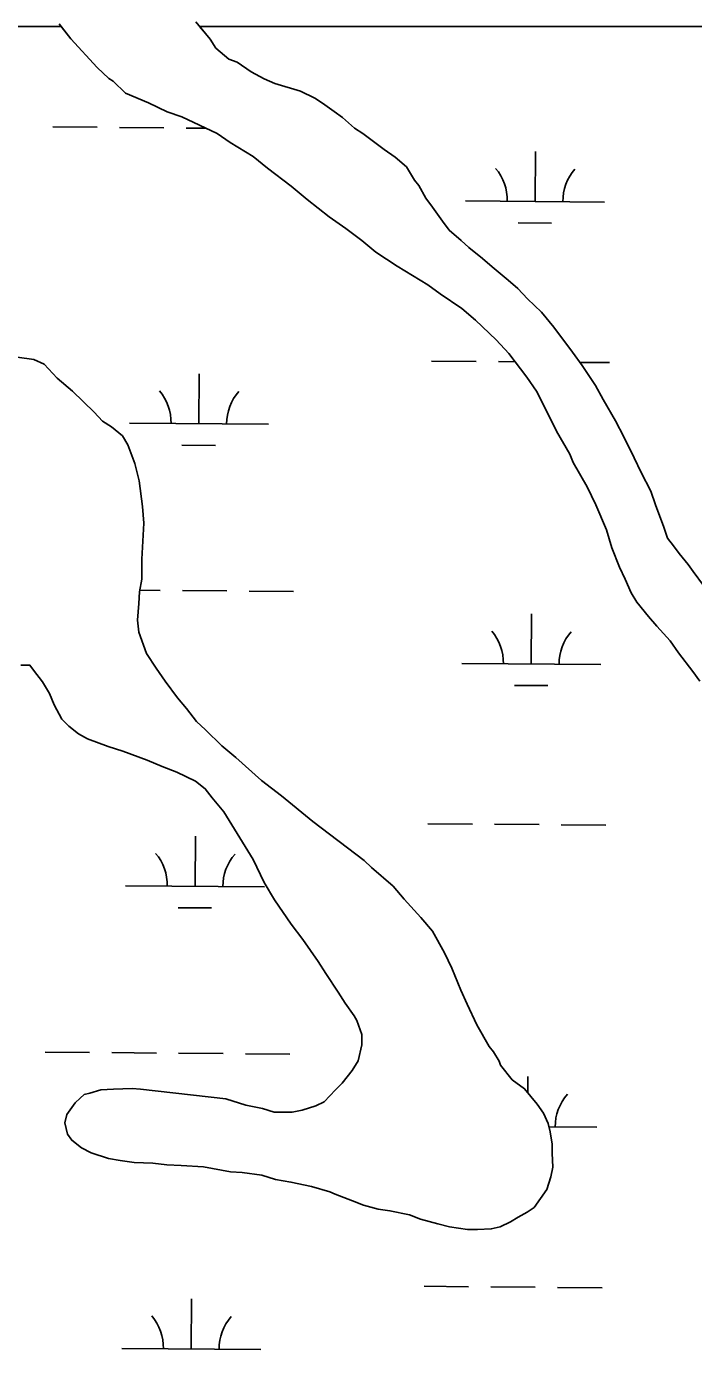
# Model space of a CAD drawing. Extents: x 3271442 to 3309282, y 752266 to 777610.
# Drawn here: x 3298441 to 3298920, y 768698 to 769649 of the extents above; entities that cross this region are included whole.
import ezdxf

# ---------------------------------------------------------------- set-up
doc = ezdxf.new("R2010")
doc.units = 0
for name, color, linetype in [('V-SITE-VEGE', 7, 'Continuous'), ('V-TOPO-SHOR', 7, 'Continuous'), ('V-WETL-SWMP', 7, 'Continuous')]:
    doc.layers.add(name, color=color, linetype=linetype)

msp = doc.modelspace()

# ---------------------------------------------------------------- linework, layer by layer
at = {"layer": 'V-SITE-VEGE'}
for points in [[(3298464.03, 769651.4), (3298472.49, 769640.42), (3298491.42, 769619.95), (3298499.89, 769611.96), (3298502.88, 769609.97), (3298511.85, 769601.48), (3298528.3, 769594.48), (3298541.76, 769587.98), (3298552.23, 769584.48), (3298577.66, 769572.48), (3298587.12, 769565.99), (3298603.57, 769556), (3298614.04, 769547.51), (3298630.98, 769534.52), (3298642.44, 769525.03), (3298658.39, 769512.55), (3298670.35, 769504.05), (3298681.81, 769495.56), (3298691.78, 769487.08), (3298707.23, 769477.08), (3298729.16, 769463.59), (3298738.13, 769457.1), (3298753.58, 769446.61), (3298763.54, 769438.12)], [(3298916.47, 769262.4), (3298910, 769270.39), (3298906.02, 769275.88), (3298901.53, 769281.37), (3298899.04, 769289.35), (3298893.08, 769305.32), (3298889.6, 769315.3), (3298882.63, 769328.77), (3298877.65, 769339.25), (3298870.19, 769354.22), (3298864.21, 769365.7), (3298855.25, 769381.17), (3298849.78, 769391.15), (3298840.32, 769405.62), (3298833.34, 769415.11), (3298819.9, 769433.08), (3298810.93, 769444.06), (3298800.97, 769453.55), (3298793.99, 769461.03), (3298787.02, 769467.03), (3298775.56, 769476.51), (3298768.58, 769482.51), (3298758.61, 769490.5), (3298753.13, 769495.49), (3298744.66, 769502.98), (3298739.68, 769509.47), (3298732.71, 769519.45), (3298727.73, 769525.94), (3298722.75, 769534.92), (3298719.76, 769538.92), (3298713.79, 769548.4), (3298705.81, 769555.39), (3298697.84, 769560.88), (3298682.39, 769572.37), (3298676.41, 769576.36), (3298667.94, 769583.86), (3298661.96, 769588.35), (3298653.49, 769594.35), (3298648.01, 769597.84), (3298637.54, 769602.84), (3298619.09, 769608.35), (3298611.61, 769611.85), (3298602.14, 769616.84), (3298592.17, 769623.84), (3298586.19, 769625.84), (3298576.73, 769633.83), (3298572.74, 769640.32), (3298569.25, 769644.31), (3298562.28, 769652.8)], [(3298763.54, 769438.12), (3298778.49, 769424.14), (3298787.46, 769414.16), (3298800.41, 769397.19), (3298807.38, 769387.2), (3298816.34, 769369.74), (3298821.81, 769358.26), (3298831.27, 769341.79), (3298833.76, 769335.8), (3298843.72, 769318.34), (3298850.18, 769305.37), (3298857.65, 769287.4), (3298861.62, 769274.43), (3298867.1, 769260.46), (3298871.08, 769251.98), (3298875.56, 769242), (3298879.54, 769235.51), (3298888, 769225.03), (3298893.98, 769218.04), (3298903.45, 769207.56), (3298909.43, 769199.07), (3298919.88, 769185.59), (3298924.86, 769178.6)], [(3298757.54, 768946.37), (3298753.06, 768956.35), (3298746.59, 768972.31), (3298741.12, 768983.29), (3298732.66, 768998.76), (3298724.19, 769008.75), (3298712.23, 769021.73), (3298704.26, 769031.21), (3298688.82, 769044.69), (3298683.34, 769049.69), (3298646.46, 769077.66), (3298624.03, 769096.13), (3298609.58, 769107.12), (3298591.15, 769123.6), (3298581.18, 769132.09), (3298569.22, 769143.57), (3298562.74, 769149.56), (3298555.77, 769159.04), (3298549.3, 769166.53), (3298540.33, 769178.51), (3298533.86, 769188), (3298526.89, 769198.48), (3298521.42, 769213.94), (3298520.43, 769222.42), (3298521.44, 769234.39), (3298521.95, 769242.87), (3298523.45, 769251.84), (3298523.47, 769266.31), (3298524.99, 769292.24), (3298524, 769304.21), (3298521.53, 769322.67), (3298518.55, 769335.14), (3298513.58, 769348.61), (3298509.6, 769355.1), (3298501.62, 769361.59), (3298495.14, 769365.59), (3298489.17, 769372.08), (3298473.72, 769387.06), (3298462.76, 769396.55), (3298453.29, 769406.53), (3298445.81, 769410.03), (3298433.85, 769411.54)], [(3298927.43, 769247.43), (3298919.96, 769257.41), (3298916.47, 769262.4)], [(3298436.6, 769190.09), (3298443.09, 769190.09), (3298445.58, 769186.59), (3298452.05, 769178.11), (3298457.03, 769169.62), (3298460.51, 769161.64), (3298465.99, 769151.16), (3298470.97, 769146.17), (3298477.95, 769140.67), (3298484.43, 769137.18), (3298499.38, 769131.68), (3298509.86, 769128.17), (3298527.31, 769121.67), (3298538.27, 769117.17), (3298548.74, 769113.17), (3298562.2, 769106.67), (3298569.18, 769101.18), (3298574.16, 769094.69), (3298582.62, 769084.7), (3298603.54, 769050.27), (3298611.5, 769033.8), (3298618.97, 769021.32), (3298630.92, 769003.86), (3298639.39, 768992.88), (3298650.34, 768976.9), (3298655.82, 768968.42), (3298664.78, 768954.95), (3298669.76, 768946.96), (3298676.23, 768937.97), (3298678.23, 768934.48), (3298681.71, 768924.5), (3298681.7, 768917.02), (3298679.19, 768905.56), (3298674.7, 768898.57), (3298667.7, 768889.6), (3298662.71, 768884.62), (3298654.72, 768876.15), (3298648.73, 768873.17), (3298638.76, 768870.18), (3298631.77, 768868.7), (3298618.81, 768868.71), (3298610.33, 768871.21), (3298598.36, 768873.72), (3298583.9, 768878.22), (3298522.57, 768885.27), (3298516.58, 768885.78), (3298503.11, 768885.29), (3298494.14, 768884.8), (3298486.15, 768882.32), (3298482.17, 768881.32), (3298479.17, 768878.83), (3298475.67, 768875.35), (3298469.68, 768866.87), (3298468.18, 768860.89), (3298470.16, 768852.91), (3298473.15, 768848.42), (3298480.13, 768842.92), (3298487.11, 768839.42), (3298499.57, 768835.42), (3298508.04, 768833.91), (3298518.02, 768832.41), (3298531.48, 768831.9), (3298541.46, 768830.89), (3298551.93, 768830.38), (3298567.89, 768829.36), (3298587.34, 768825.85), (3298595.82, 768825.34)], [(3298595.82, 768825.34), (3298609.78, 768823.33), (3298619.75, 768820.33), (3298630.72, 768818.33), (3298645.68, 768815.32), (3298658.64, 768811.31), (3298662.63, 768809.81), (3298675.1, 768804.81), (3298683.07, 768801.81), (3298693.54, 768798.81), (3298702.02, 768797.8), (3298715.98, 768794.79), (3298723.96, 768791.79), (3298736.42, 768788.29), (3298744.9, 768786.28), (3298757.87, 768784.28), (3298764.85, 768784.27), (3298774.82, 768784.76), (3298781.31, 768786.24), (3298788.79, 768789.73), (3298794.28, 768793.21), (3298800.77, 768796.7), (3298805.76, 768800.18), (3298814.75, 768813.14), (3298817.75, 768822.12), (3298819.26, 768829.1), (3298818.77, 768839.07), (3298818.78, 768845.56), (3298817.29, 768854.54), (3298815.8, 768860.52), (3298812.32, 768868.01), (3298807.84, 768874.49), (3298798.87, 768885.48), (3298789.9, 768891.97), (3298781.43, 768902.45), (3298780.44, 768905.45), (3298776.45, 768911.94), (3298773.47, 768915.93), (3298764.5, 768931.4), (3298757.54, 768946.37)]]:
    msp.add_lwpolyline(points, dxfattribs=at)
at = {"layer": 'V-TOPO-SHOR'}
for points in [[(3298614.04, 769547.51), (3298603.57, 769555.99), (3298587.12, 769565.99), (3298577.66, 769572.48), (3298552.23, 769584.48), (3298541.76, 769587.98), (3298528.3, 769594.48), (3298511.85, 769601.48), (3298502.88, 769609.97), (3298499.89, 769611.96), (3298491.42, 769619.95), (3298472.49, 769640.42), (3298465.56, 769649.41)], [(3298565.06, 769649.41), (3298569.25, 769644.31), (3298572.74, 769640.32), (3298576.72, 769633.83), (3298586.19, 769625.84), (3298592.17, 769623.84), (3298602.14, 769616.84), (3298611.61, 769611.85), (3298619.09, 769608.35), (3298637.54, 769602.84), (3298648, 769597.84), (3298653.49, 769594.35), (3298661.96, 769588.35), (3298667.94, 769583.86), (3298676.41, 769576.37), (3298682.39, 769572.37), (3298697.84, 769560.88), (3298705.81, 769555.39), (3298713.79, 769548.4), (3298719.76, 769538.92), (3298722.75, 769534.92), (3298727.73, 769525.94), (3298732.71, 769519.45), (3298739.68, 769509.47), (3298744.66, 769502.98), (3298753.13, 769495.49), (3298758.61, 769490.5), (3298768.58, 769482.51), (3298775.56, 769476.51), (3298787.02, 769467.03), (3298793.99, 769461.03), (3298800.97, 769453.54), (3298810.93, 769444.06), (3298819.9, 769433.08), (3298833.34, 769415.11), (3298840.32, 769405.62), (3298849.78, 769391.15), (3298855.25, 769381.17), (3298864.21, 769365.7), (3298870.19, 769354.22), (3298877.65, 769339.25), (3298882.63, 769328.77), (3298889.6, 769315.3), (3298893.08, 769305.32), (3298899.04, 769289.35), (3298901.53, 769281.37), (3298906.01, 769275.88), (3298910, 769270.39), (3298916.47, 769262.4), (3298919.96, 769257.41), (3298927.43, 769247.43)], [(3298924.86, 769178.6), (3298919.88, 769185.59), (3298909.42, 769199.07), (3298903.45, 769207.56), (3298893.98, 769218.04), (3298888, 769225.03), (3298879.54, 769235.51), (3298875.55, 769242), (3298871.08, 769251.98), (3298867.1, 769260.46), (3298861.62, 769274.43), (3298857.65, 769287.4), (3298850.19, 769305.36), (3298843.72, 769318.34), (3298833.76, 769335.81), (3298831.27, 769341.79), (3298821.81, 769358.26), (3298816.34, 769369.74), (3298807.38, 769387.2), (3298800.41, 769397.19), (3298787.46, 769414.16), (3298778.49, 769424.14), (3298763.54, 769438.12), (3298753.58, 769446.61), (3298738.13, 769457.1), (3298729.16, 769463.59), (3298707.23, 769477.08), (3298691.78, 769487.08), (3298681.81, 769495.56), (3298670.35, 769504.06), (3298658.39, 769512.55), (3298642.44, 769525.03), (3298630.98, 769534.52), (3298614.04, 769547.51)]]:
    msp.add_lwpolyline(points, dxfattribs=at)
at = {"layer": 'V-WETL-SWMP'}
for p, q in [((3298459.46, 769577.18), (3298491.46, 769576.91)), ((3298507.46, 769576.78), (3298539.46, 769576.52)), ((3298555.46, 769576.38), (3298569.63, 769576.27)), ((3298806.35, 769523.57), (3298806.65, 769559.57)), ((3298756.35, 769523.99), (3298856.35, 769523.16)), ((3298794.22, 769508.24), (3298818.22, 769508.04)), ((3298731.99, 769408.75), (3298763.99, 769408.49)), ((3298779.99, 769408.36), (3298791.96, 769408.26)), ((3298838.66, 769407.87), (3298859.99, 769407.7)), ((3298564.55, 769363.7), (3298564.85, 769399.7)), ((3298514.55, 769364.11), (3298614.55, 769363.29)), ((3298552.42, 769348.37), (3298576.42, 769348.17)), ((3298522.13, 769243.97), (3298536.72, 769243.85)), ((3298552.72, 769243.72), (3298584.72, 769243.46)), ((3298600.72, 769243.33), (3298632.72, 769243.06)), ((3298803.61, 769190.91), (3298803.9, 769226.91)), ((3298753.61, 769191.32), (3298853.61, 769190.5)), ((3298791.48, 769175.58), (3298815.48, 769175.38)), ((3298729.25, 769076.09), (3298761.25, 769075.82)), ((3298777.25, 769075.69), (3298809.25, 769075.43)), ((3298825.25, 769075.3), (3298857.25, 769075.03)), ((3298561.81, 769031.04), (3298562.11, 769067.03)), ((3298511.81, 769031.45), (3298611.81, 769030.62)), ((3298549.68, 769015.7), (3298573.68, 769015.51)), ((3298453.98, 768911.85), (3298485.98, 768911.58)), ((3298501.98, 768911.45), (3298533.98, 768911.19)), ((3298549.98, 768911.06), (3298581.98, 768910.79)), ((3298597.98, 768910.66), (3298629.98, 768910.4)), ((3298801.07, 768882.78), (3298801.16, 768894.25)), ((3298816.4, 768858.12), (3298850.87, 768857.84)), ((3298726.51, 768743.42), (3298758.51, 768743.16)), ((3298774.51, 768743.03), (3298806.51, 768742.77)), ((3298822.51, 768742.63), (3298854.51, 768742.37)), ((3298559.07, 768698.37), (3298559.37, 768734.37)), ((3298509.07, 768698.78), (3298609.07, 768697.96))]:
    msp.add_line(p, q, dxfattribs=at)
for points in [[(3298614.04, 769547.51), (3298603.57, 769555.99), (3298587.12, 769565.99), (3298577.66, 769572.48), (3298552.23, 769584.48), (3298541.76, 769587.98), (3298528.3, 769594.48), (3298511.85, 769601.48), (3298502.88, 769609.97), (3298499.89, 769611.96), (3298491.42, 769619.95), (3298472.49, 769640.42), (3298465.56, 769649.41), (3298068.98, 769649.41)], [(3301086.51, 769649.41), (3298565.06, 769649.41), (3298569.25, 769644.31), (3298572.74, 769640.32), (3298576.72, 769633.83), (3298586.19, 769625.84), (3298592.17, 769623.84), (3298602.14, 769616.84), (3298611.61, 769611.85), (3298619.09, 769608.35), (3298637.54, 769602.84), (3298648, 769597.84), (3298653.49, 769594.35), (3298661.96, 769588.35), (3298667.94, 769583.86), (3298676.41, 769576.37), (3298682.39, 769572.37), (3298697.84, 769560.88), (3298705.81, 769555.39), (3298713.79, 769548.4), (3298719.76, 769538.92), (3298722.75, 769534.92), (3298727.73, 769525.94), (3298732.71, 769519.45), (3298739.68, 769509.47), (3298744.66, 769502.98), (3298753.13, 769495.49), (3298758.61, 769490.5), (3298768.58, 769482.51), (3298775.56, 769476.51), (3298787.02, 769467.03), (3298793.99, 769461.03), (3298800.97, 769453.54), (3298810.93, 769444.06), (3298819.9, 769433.08), (3298833.34, 769415.11), (3298840.32, 769405.62), (3298849.78, 769391.15), (3298855.25, 769381.17), (3298864.21, 769365.7), (3298870.19, 769354.22), (3298877.65, 769339.25), (3298882.63, 769328.77), (3298889.6, 769315.3), (3298893.08, 769305.32), (3298899.04, 769289.35), (3298901.53, 769281.37), (3298906.01, 769275.88), (3298910, 769270.39), (3298916.47, 769262.4), (3298919.96, 769257.41), (3298927.43, 769247.43)], [(3298924.86, 769178.6), (3298919.88, 769185.59), (3298909.42, 769199.07), (3298903.45, 769207.56), (3298893.98, 769218.04), (3298888, 769225.03), (3298879.54, 769235.51), (3298875.55, 769242), (3298871.08, 769251.98), (3298867.1, 769260.46), (3298861.62, 769274.43), (3298857.65, 769287.4), (3298850.19, 769305.36), (3298843.72, 769318.34), (3298833.76, 769335.81), (3298831.27, 769341.79), (3298821.81, 769358.26), (3298816.34, 769369.74), (3298807.38, 769387.2), (3298800.41, 769397.19), (3298787.46, 769414.16), (3298778.49, 769424.14), (3298763.54, 769438.12), (3298753.58, 769446.61), (3298738.13, 769457.1), (3298729.16, 769463.59), (3298707.23, 769477.08), (3298691.78, 769487.08), (3298681.81, 769495.56), (3298670.35, 769504.06), (3298658.39, 769512.55), (3298642.44, 769525.03), (3298630.98, 769534.52), (3298614.04, 769547.51)], [(3298433.85, 769411.54), (3298445.81, 769410.03), (3298453.29, 769406.53), (3298462.76, 769396.55), (3298473.72, 769387.06), (3298489.17, 769372.08), (3298495.14, 769365.59), (3298501.62, 769361.59), (3298509.6, 769355.1), (3298513.58, 769348.61), (3298518.55, 769335.14), (3298521.53, 769322.67), (3298524.01, 769304.21), (3298524.99, 769292.24), (3298523.47, 769266.31), (3298523.45, 769251.85), (3298521.95, 769242.87), (3298521.44, 769234.39), (3298520.43, 769222.42), (3298521.42, 769213.94), (3298526.89, 769198.48), (3298533.86, 769188), (3298540.33, 769178.51), (3298549.3, 769166.53), (3298555.77, 769159.05), (3298562.74, 769149.56), (3298569.22, 769143.57), (3298581.18, 769132.09), (3298591.15, 769123.6), (3298609.58, 769107.12), (3298624.03, 769096.13), (3298646.46, 769077.65), (3298683.33, 769049.69), (3298688.82, 769044.69), (3298704.26, 769031.21), (3298712.23, 769021.72), (3298724.19, 769008.74), (3298732.66, 768998.76), (3298741.12, 768983.29), (3298746.59, 768972.31), (3298753.06, 768956.35), (3298757.54, 768946.37), (3298764.5, 768931.4), (3298773.47, 768915.93), (3298776.45, 768911.93), (3298780.44, 768905.45), (3298781.43, 768902.45), (3298789.9, 768891.97), (3298798.87, 768885.48), (3298807.84, 768874.49), (3298812.32, 768868.01), (3298815.8, 768860.52), (3298817.29, 768854.54), (3298818.78, 768845.56)], [(3298818.78, 768845.56), (3298818.77, 768839.07), (3298819.26, 768829.1), (3298817.75, 768822.12), (3298814.75, 768813.14), (3298805.76, 768800.18), (3298800.77, 768796.7), (3298794.28, 768793.21), (3298788.79, 768789.73), (3298781.31, 768786.24), (3298774.82, 768784.76), (3298764.85, 768784.27), (3298757.87, 768784.28), (3298744.9, 768786.28), (3298736.42, 768788.29), (3298723.96, 768791.79), (3298715.98, 768794.79), (3298702.02, 768797.8), (3298693.54, 768798.81), (3298683.07, 768801.81), (3298675.1, 768804.81), (3298662.63, 768809.81), (3298658.64, 768811.31), (3298645.68, 768815.32), (3298630.72, 768818.32), (3298619.75, 768820.33), (3298609.78, 768823.33), (3298595.82, 768825.34), (3298587.34, 768825.85), (3298567.89, 768829.36), (3298551.93, 768830.38), (3298541.46, 768830.89), (3298531.49, 768831.9), (3298518.02, 768832.41), (3298508.05, 768833.92), (3298499.57, 768835.42), (3298487.11, 768839.42), (3298480.13, 768842.92), (3298473.15, 768848.42), (3298470.16, 768852.91), (3298468.18, 768860.89), (3298469.68, 768866.87), (3298475.67, 768875.34), (3298479.17, 768878.83), (3298482.16, 768881.32), (3298486.15, 768882.32), (3298494.14, 768884.8), (3298503.11, 768885.29), (3298516.58, 768885.78), (3298522.56, 768885.27), (3298583.9, 768878.22), (3298598.36, 768873.72), (3298610.33, 768871.21), (3298618.81, 768868.71), (3298631.77, 768868.7), (3298638.76, 768870.19), (3298648.73, 768873.17), (3298654.72, 768876.15), (3298662.71, 768884.62), (3298667.7, 768889.6), (3298674.7, 768898.58), (3298679.19, 768905.55), (3298681.7, 768917.02), (3298681.71, 768924.5), (3298678.23, 768934.48), (3298676.23, 768937.97), (3298669.76, 768946.96), (3298664.78, 768954.94), (3298655.82, 768968.42), (3298650.34, 768976.9), (3298639.39, 768992.88), (3298630.92, 769003.86), (3298618.97, 769021.33), (3298611.5, 769033.8), (3298603.54, 769050.27), (3298582.62, 769084.7), (3298574.16, 769094.69), (3298569.18, 769101.18), (3298562.2, 769106.67), (3298548.74, 769113.17), (3298538.27, 769117.17), (3298527.3, 769121.67), (3298509.85, 769128.17), (3298499.39, 769131.67), (3298484.43, 769137.18), (3298477.95, 769140.67), (3298470.97, 769146.17), (3298465.99, 769151.16), (3298460.51, 769161.64), (3298457.03, 769169.62), (3298452.05, 769178.11), (3298445.58, 769186.59), (3298443.09, 769190.09), (3298436.6, 769190.09)]]:
    msp.add_lwpolyline(points, dxfattribs=at)
for centre, start, end in [((3298751.11, 769524.5), 358.75626, 40.29992), ((3298861.59, 769523.59), 138.75625, 180.29991), ((3298509.31, 769364.63), 358.75626, 40.29992), ((3298619.8, 769363.72), 138.75625, 180.29991), ((3298748.37, 769191.84), 358.75626, 40.29992), ((3298858.85, 769190.93), 138.75625, 180.29991), ((3298506.57, 769031.96), 358.75626, 40.29992), ((3298617.06, 769031.05), 138.75625, 180.29991), ((3298856.11, 768858.27), 138.75625, 180.29991), ((3298503.83, 768699.3), 358.75626, 40.29992), ((3298614.32, 768698.39), 138.75625, 180.29991)]:
    msp.add_arc(centre, 35.25, start, end, dxfattribs=at)

doc.saveas('drawing.dxf')
